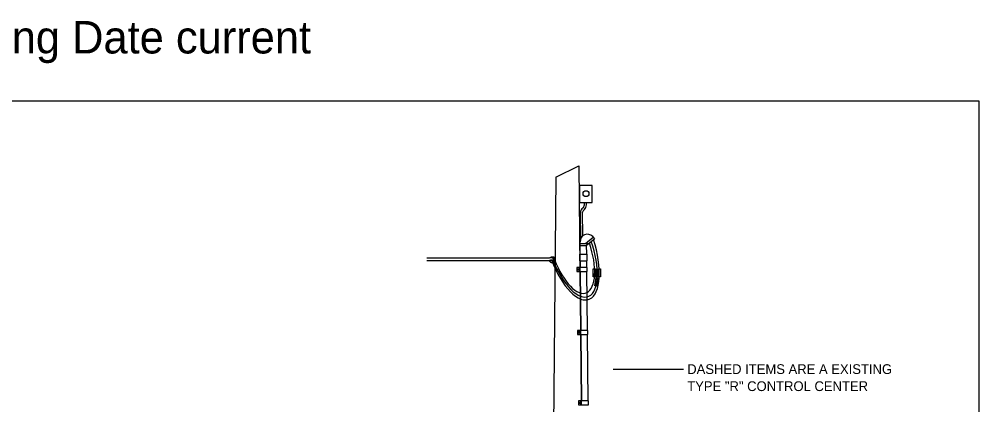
# Model space of a CAD drawing. Extents: x 99968 to 128667, y 90163 to 102182.
# Drawn here: x 107085 to 108267, y 95298 to 95772 of the extents above; entities that cross this region are included whole.
import ezdxf

# ---------------------------------------------------------------- set-up
doc = ezdxf.new("R2010")
doc.units = 0
for name, color, linetype in [('Default', 7, 'Continuous'), ('Level 7', 7, 'Continuous'), ('RD Standard Plans Active', 7, 'Continuous')]:
    doc.layers.add(name, color=color, linetype=linetype)

msp = doc.modelspace()

# ---------------------------------------------------------------- linework, layer by layer
at = {"layer": 'Default'}
msp.add_lwpolyline([(105067.5, 95671.5), (108267.2, 95671.5), (108267.2, 93471.9), (105067.5, 93471.9)], close=True, dxfattribs=at)
at = {"layer": 'RD Standard Plans Active'}
for p, q in [((107746.3, 95577.8), (107774.4, 95591.6)), ((107774.4, 95591.6), (107775.7, 95466.4)), ((107746.3, 95577.8), (107741.8, 95129.4)), ((107781.4, 95543.6), (107781.4, 95546.6)), ((107784, 95543.6), (107783.9, 95546.6)), ((107776.9, 95502.8), (107776.5, 95534.7)), ((107779.4, 95505.5), (107779.1, 95534.7)), ((107776.4, 95482.8), (107776.2, 95498.5)), ((107782.9, 95496.1), (107792.3, 95503.8)), ((107784.2, 95494), (107793.8, 95501.9)), ((107791.6, 95504.7), (107793.8, 95501.9)), ((107776.3, 95496.1), (107786.7, 95496.1)), ((107776.3, 95493.5), (107784.2, 95493.5)), ((107784.3, 95482.8), (107784.2, 95493.9)), ((107738.1, 95478), (107587.5, 95478)), ((107745.2, 95474.8), (107587.5, 95474.8)), ((107745.2, 95478), (107745.2, 95474.8)), ((107775.8, 95482.8), (107784.9, 95482.8)), ((107775.9, 95474.9), (107775.8, 95482.8)), ((107775.9, 95474.9), (107785, 95474.9)), ((107776.6, 95466.4), (107776.5, 95474.9)), ((107784.5, 95466.4), (107784.4, 95474.9)), ((107785, 95474.9), (107784.9, 95482.8)), ((107775.6, 95461.8), (107775.6, 95465.9)), ((107776, 95461.8), (107776, 95465.9)), ((107776.3, 95461.8), (107776.3, 95465.9)), ((107775.7, 95461.5), (107776.5, 95389.1)), ((107777.3, 95389.1), (107776.6, 95461.5)), ((107785.3, 95389.1), (107784.5, 95461.5)), ((107776.3, 95384.6), (107776.3, 95388.7)), ((107776.5, 95384.3), (107777.3, 95302.3)), ((107776.7, 95384.6), (107776.7, 95388.7)), ((107777.1, 95384.6), (107777.1, 95388.7)), ((107778.2, 95302.3), (107777.4, 95384.3)), ((107786.1, 95302.3), (107785.3, 95384.2)), ((107816.7, 95341.5), (107903.6, 95341.5)), ((107777.3, 95297.7), (107777.3, 95301.8)), ((107777.6, 95297.7), (107777.6, 95301.8)), ((107778, 95297.7), (107778, 95301.8))]:
    msp.add_line(p, q, dxfattribs=at)
for points in [[(107775.5, 95546.6), (107791, 95546.6), (107791, 95567.6), (107775.5, 95567.6)], [(107772.3, 95461.5), (107784.9, 95461.5), (107784.9, 95466.4), (107772.3, 95466.4)], [(107792.4, 95464.9), (107795.2, 95464.9), (107795.2, 95455.1), (107792.4, 95455.1)], [(107798.9, 95465.1), (107801.1, 95465.1), (107801.1, 95455), (107798.9, 95455)], [(107795.9, 95454.1), (107798.3, 95453.7), (107796.8, 95443.8), (107794.4, 95444.2)], [(107773, 95384.3), (107785.6, 95384.3), (107785.6, 95389.1), (107773, 95389.1)], [(107774, 95297.5), (107786.6, 95297.5), (107786.6, 95302.3), (107774, 95302.3)]]:
    msp.add_lwpolyline(points, close=True, dxfattribs=at)
msp.add_circle((107783.4, 95557.5), 3.62, dxfattribs=at)
for centre, radius, start, end in [((107783.3, 95534), 6.81, 123.5117, 175.2765), ((107783.3, 95534), 4.25, 117.0299, 171.2444), ((107775.7, 95543.8), 5.69, 313.2585, 358.7128), ((107775.7, 95543.8), 8.24, 313.2585, 358.7128), ((107785.1, 95498.7), 8.86, 42.3296, 183.8944)]:
    msp.add_arc(centre, radius, start, end, dxfattribs=at)
for centre, major_axis, ratio, start_param, end_param in [((107765.5, 95492.1), (21, -64.9), 0.418079, 4.829153, 7.853982), ((107765.2, 95490), (20.7, -59.2), 0.415867, 4.809174, 7.853982), ((107765.2, 95489.1), (18.2, -53.8), 0.417164, 4.807538, 7.853982), ((107741.2, 95476.9), (-3.82, -0.96), 0.63006, 3.415484, 5.462905), ((107741.5, 95476.4), (3.37, -1.58), 0.488097, 6.283174, 9.424766), ((107741.5, 95474.8), (3.37, 0), 0.29911, 0, 3.141593), ((107741.5, 95476.4), (3.72, 0), 0.999976, 3.578731, 5.846047), ((107742.3, 95476.4), (-3.82, -0.96), 0.63006, 4.056547, 4.99987), ((107744.5, 95476.9), (0.36, -2.03), 0.434448, 6.283181, 9.424774)]:
    msp.add_ellipse(centre, major_axis=major_axis, ratio=ratio, start_param=start_param, end_param=end_param, dxfattribs=at)
for centre in [(107774.3, 95464.1), (107775, 95386.8), (107776, 95300)]:
    msp.add_ellipse(centre, major_axis=(0, 1.36), ratio=0.327904, dxfattribs=at)

# ---------------------------------------------------------------- texts
at = {"layer": 'Level 7'}
msp.add_text('Effective Letting Date current', height=40, dxfattribs=at).set_placement((106755, 95730))
at = {"layer": 'RD Standard Plans Active'}
for s, p in [(' DASHED ITEMS ARE A EXISTING ', (107903.6, 95335.5)), (' TYPE "R" CONTROL CENTER', (107903.6, 95314.5))]:
    msp.add_text(s, height=12, dxfattribs=at).set_placement(p)

doc.saveas('drawing.dxf')
